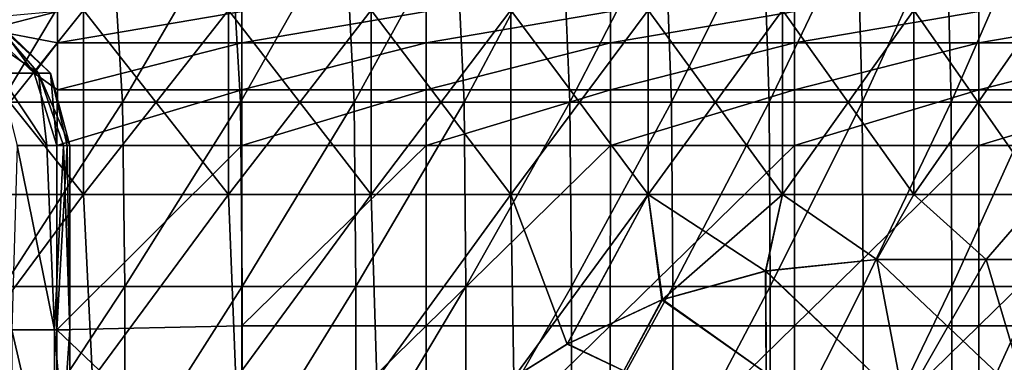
# Model space of a CAD drawing. Header units: inches. Extents: x -4.75 to 4.5, y 0 to 1.88.
# Tile 358 of 462: x 2.13 to 2.56, y 1.33 to 1.48. Entities that reach past the tile are written whole.
import ezdxf

# ---------------------------------------------------------------- set-up
doc = ezdxf.new("R2010")
doc.units = ezdxf.units.IN
doc.header["$LTSCALE"] = 101.851852
doc.header["$MEASUREMENT"] = 0
for name, color, linetype in [('11', 7, 'CONTINUOUS'), ('115', 7, 'CONTINUOUS'), ('12', 7, 'CONTINUOUS'), ('120', 7, 'CONTINUOUS'), ('134', 7, 'CONTINUOUS'), ('141', 7, 'CONTINUOUS'), ('158', 7, 'CONTINUOUS'), ('159', 7, 'CONTINUOUS'), ('33', 7, 'CONTINUOUS'), ('93', 7, 'CONTINUOUS')]:
    doc.layers.add(name, color=color, linetype=linetype)

msp = doc.modelspace()

# ---------------------------------------------------------------- linework, layer by layer
at = {"layer": '11', "color": 13, "linetype": 'Continuous', "true_color": 0xd67263}
for points in [[(2.16918, 1.52338, 1.89296), (2.1213, 1.4433, 1.94647), (2.11592, 1.52338, 1.95232), (2.16918, 1.52338, 1.89296)], [(2.17413, 1.4433, 1.88727), (2.1213, 1.4433, 1.94647), (2.16918, 1.52338, 1.89296), (2.17413, 1.4433, 1.88727)], [(2.22079, 1.52338, 1.83214), (2.17413, 1.4433, 1.88727), (2.16918, 1.52338, 1.89296), (2.22079, 1.52338, 1.83214)], [(2.22531, 1.4433, 1.82665), (2.17413, 1.4433, 1.88727), (2.22079, 1.52338, 1.83214), (2.22531, 1.4433, 1.82665)], [(2.27069, 1.52338, 1.76992), (2.22531, 1.4433, 1.82665), (2.22079, 1.52338, 1.83214), (2.27069, 1.52338, 1.76992)], [(2.2748, 1.4433, 1.76464), (2.22531, 1.4433, 1.82665), (2.27069, 1.52338, 1.76992), (2.2748, 1.4433, 1.76464)], [(2.31884, 1.52338, 1.70634), (2.2748, 1.4433, 1.76464), (2.27069, 1.52338, 1.76992), (2.31884, 1.52338, 1.70634)], [(2.32256, 1.4433, 1.70129), (2.2748, 1.4433, 1.76464), (2.31884, 1.52338, 1.70634), (2.32256, 1.4433, 1.70129)], [(2.36522, 1.52338, 1.64146), (2.32256, 1.4433, 1.70129), (2.31884, 1.52338, 1.70634), (2.36522, 1.52338, 1.64146)], [(2.36855, 1.4433, 1.63664), (2.32256, 1.4433, 1.70129), (2.36522, 1.52338, 1.64146), (2.36855, 1.4433, 1.63664)], [(2.40978, 1.52338, 1.57531), (2.36855, 1.4433, 1.63664), (2.36522, 1.52338, 1.64146), (2.40978, 1.52338, 1.57531)], [(2.41275, 1.4433, 1.57075), (2.36855, 1.4433, 1.63664), (2.40978, 1.52338, 1.57531), (2.41275, 1.4433, 1.57075)], [(2.45249, 1.52338, 1.50795), (2.41275, 1.4433, 1.57075), (2.40978, 1.52338, 1.57531), (2.45249, 1.52338, 1.50795)], [(2.45512, 1.4433, 1.50367), (2.41275, 1.4433, 1.57075), (2.45249, 1.52338, 1.50795), (2.45512, 1.4433, 1.50367)], [(2.49332, 1.52338, 1.43944), (2.45512, 1.4433, 1.50367), (2.45249, 1.52338, 1.50795), (2.49332, 1.52338, 1.43944)], [(2.49562, 1.4433, 1.43545), (2.45512, 1.4433, 1.50367), (2.49332, 1.52338, 1.43944), (2.49562, 1.4433, 1.43545)], [(2.53224, 1.52338, 1.36982), (2.49562, 1.4433, 1.43545), (2.49332, 1.52338, 1.43944), (2.53224, 1.52338, 1.36982)], [(2.53423, 1.4433, 1.36614), (2.49562, 1.4433, 1.43545), (2.53224, 1.52338, 1.36982), (2.53423, 1.4433, 1.36614)], [(2.56921, 1.52338, 1.29915), (2.53423, 1.4433, 1.36614), (2.53224, 1.52338, 1.36982), (2.56921, 1.52338, 1.29915)], [(2.57091, 1.4433, 1.29579), (2.53423, 1.4433, 1.36614), (2.56921, 1.52338, 1.29915), (2.57091, 1.4433, 1.29579)], [(2.1213, 1.4433, 1.94647), (2.17413, 1.4433, 1.88727), (2.12227, 1.36322, 1.9454), (2.1213, 1.4433, 1.94647)], [(2.12227, 1.36322, 1.9454), (2.17413, 1.4433, 1.88727), (2.17502, 1.36322, 1.88624), (2.12227, 1.36322, 1.9454)], [(2.17413, 1.4433, 1.88727), (2.22531, 1.4433, 1.82665), (2.17502, 1.36322, 1.88624), (2.17413, 1.4433, 1.88727)], [(2.17502, 1.36322, 1.88624), (2.22531, 1.4433, 1.82665), (2.22613, 1.36322, 1.82565), (2.17502, 1.36322, 1.88624)], [(2.22531, 1.4433, 1.82665), (2.2748, 1.4433, 1.76464), (2.22613, 1.36322, 1.82565), (2.22531, 1.4433, 1.82665)], [(2.22613, 1.36322, 1.82565), (2.2748, 1.4433, 1.76464), (2.27554, 1.36322, 1.76368), (2.22613, 1.36322, 1.82565)], [(2.2748, 1.4433, 1.76464), (2.32256, 1.4433, 1.70129), (2.27554, 1.36322, 1.76368), (2.2748, 1.4433, 1.76464)], [(2.27554, 1.36322, 1.76368), (2.32256, 1.4433, 1.70129), (2.32323, 1.36322, 1.70037), (2.27554, 1.36322, 1.76368)], [(2.32256, 1.4433, 1.70129), (2.36855, 1.4433, 1.63664), (2.32323, 1.36322, 1.70037), (2.32256, 1.4433, 1.70129)], [(2.32323, 1.36322, 1.70037), (2.36855, 1.4433, 1.63664), (2.36916, 1.36322, 1.63577), (2.32323, 1.36322, 1.70037)], [(2.36855, 1.4433, 1.63664), (2.41275, 1.4433, 1.57075), (2.36916, 1.36322, 1.63577), (2.36855, 1.4433, 1.63664)], [(2.36916, 1.36322, 1.63577), (2.41275, 1.4433, 1.57075), (2.41329, 1.36322, 1.56993), (2.36916, 1.36322, 1.63577)], [(2.41275, 1.4433, 1.57075), (2.45512, 1.4433, 1.50367), (2.41329, 1.36322, 1.56993), (2.41275, 1.4433, 1.57075)], [(2.41329, 1.36322, 1.56993), (2.45512, 1.4433, 1.50367), (2.45559, 1.36322, 1.5029), (2.41329, 1.36322, 1.56993)], [(2.45512, 1.4433, 1.50367), (2.49562, 1.4433, 1.43545), (2.45559, 1.36322, 1.5029), (2.45512, 1.4433, 1.50367)], [(2.45559, 1.36322, 1.5029), (2.49562, 1.4433, 1.43545), (2.49604, 1.36322, 1.43473), (2.45559, 1.36322, 1.5029)], [(2.49562, 1.4433, 1.43545), (2.53423, 1.4433, 1.36614), (2.49604, 1.36322, 1.43473), (2.49562, 1.4433, 1.43545)], [(2.49604, 1.36322, 1.43473), (2.53423, 1.4433, 1.36614), (2.53459, 1.36322, 1.36547), (2.49604, 1.36322, 1.43473)], [(2.53423, 1.4433, 1.36614), (2.57091, 1.4433, 1.29579), (2.53459, 1.36322, 1.36547), (2.53423, 1.4433, 1.36614)], [(2.53459, 1.36322, 1.36547), (2.57091, 1.4433, 1.29579), (2.57122, 1.36322, 1.29518), (2.53459, 1.36322, 1.36547)], [(2.12227, 1.36322, 1.9454), (2.17502, 1.36322, 1.88624), (2.12227, 1.28314, 1.9454), (2.12227, 1.36322, 1.9454)], [(2.17502, 1.36322, 1.88624), (2.17502, 1.28314, 1.88624), (2.12227, 1.28314, 1.9454), (2.17502, 1.36322, 1.88624)], [(2.17502, 1.36322, 1.88624), (2.22613, 1.36322, 1.82565), (2.17502, 1.28314, 1.88624), (2.17502, 1.36322, 1.88624)], [(2.22613, 1.36322, 1.82565), (2.22613, 1.28314, 1.82565), (2.17502, 1.28314, 1.88624), (2.22613, 1.36322, 1.82565)], [(2.22613, 1.36322, 1.82565), (2.27554, 1.36322, 1.76368), (2.22613, 1.28314, 1.82565), (2.22613, 1.36322, 1.82565)], [(2.27554, 1.36322, 1.76368), (2.27554, 1.28314, 1.76368), (2.22613, 1.28314, 1.82565), (2.27554, 1.36322, 1.76368)], [(2.27554, 1.36322, 1.76368), (2.32323, 1.36322, 1.70037), (2.27554, 1.28314, 1.76368), (2.27554, 1.36322, 1.76368)], [(2.32323, 1.36322, 1.70037), (2.32323, 1.28314, 1.70037), (2.27554, 1.28314, 1.76368), (2.32323, 1.36322, 1.70037)], [(2.32323, 1.36322, 1.70037), (2.36916, 1.36322, 1.63577), (2.32323, 1.28314, 1.70037), (2.32323, 1.36322, 1.70037)], [(2.36916, 1.36322, 1.63577), (2.36916, 1.28314, 1.63577), (2.32323, 1.28314, 1.70037), (2.36916, 1.36322, 1.63577)], [(2.36916, 1.36322, 1.63577), (2.41329, 1.36322, 1.56993), (2.36916, 1.28314, 1.63577), (2.36916, 1.36322, 1.63577)], [(2.41329, 1.36322, 1.56993), (2.41329, 1.28314, 1.56993), (2.36916, 1.28314, 1.63577), (2.41329, 1.36322, 1.56993)], [(2.41329, 1.36322, 1.56993), (2.45559, 1.36322, 1.5029), (2.41329, 1.28314, 1.56993), (2.41329, 1.36322, 1.56993)], [(2.45559, 1.36322, 1.5029), (2.45559, 1.28314, 1.5029), (2.41329, 1.28314, 1.56993), (2.45559, 1.36322, 1.5029)], [(2.45559, 1.36322, 1.5029), (2.49604, 1.36322, 1.43473), (2.45559, 1.28314, 1.5029), (2.45559, 1.36322, 1.5029)], [(2.49604, 1.36322, 1.43473), (2.49604, 1.28314, 1.43473), (2.45559, 1.28314, 1.5029), (2.49604, 1.36322, 1.43473)], [(2.49604, 1.36322, 1.43473), (2.53459, 1.36322, 1.36547), (2.49604, 1.28314, 1.43473), (2.49604, 1.36322, 1.43473)], [(2.53459, 1.36322, 1.36547), (2.53459, 1.28314, 1.36547), (2.49604, 1.28314, 1.43473), (2.53459, 1.36322, 1.36547)], [(2.53459, 1.36322, 1.36547), (2.57122, 1.36322, 1.29518), (2.53459, 1.28314, 1.36547), (2.53459, 1.36322, 1.36547)], [(2.57122, 1.36322, 1.29518), (2.57122, 1.28314, 1.29518), (2.53459, 1.28314, 1.36547), (2.57122, 1.36322, 1.29518)]]:
    msp.add_3dface(points, dxfattribs=at)
at = {"layer": '115', "color": 13, "linetype": 'Continuous', "true_color": 0xd67263}
for points in [[(2.54948, 1.375, 2.48829), (2.502, 1.375, 2.53602), (2.56805, 1.31256, 2.49316), (2.54948, 1.375, 2.48829)], [(2.56805, 1.31256, 2.49316), (2.502, 1.375, 2.53602), (2.51375, 1.31256, 2.5479), (2.56805, 1.31256, 2.49316)], [(2.59567, 1.375, 2.44006), (2.54948, 1.375, 2.48829), (2.56805, 1.31256, 2.49316), (2.59567, 1.375, 2.44006)]]:
    msp.add_3dface(points, dxfattribs=at)
at = {"layer": '12', "color": 13, "linetype": 'Continuous', "true_color": 0xd67263}
for points in [[(2.15708, 1.40326, -2.83521), (2.09293, 1.40326, -2.88289), (2.15708, 1.48334, -2.83521), (2.15708, 1.40326, -2.83521)], [(2.09293, 1.40326, -2.88289), (2.09293, 1.48334, -2.88289), (2.15708, 1.48334, -2.83521), (2.09293, 1.40326, -2.88289)], [(2.09293, 1.40326, 2.88289), (2.15708, 1.40326, 2.83521), (2.09293, 1.48334, 2.88289), (2.09293, 1.40326, 2.88289)], [(2.15708, 1.40326, 2.83521), (2.15708, 1.48334, 2.83521), (2.09293, 1.48334, 2.88289), (2.15708, 1.40326, 2.83521)], [(2.22015, 1.40326, -2.7861), (2.15708, 1.40326, -2.83521), (2.22015, 1.48334, -2.7861), (2.22015, 1.40326, -2.7861)], [(2.15708, 1.40326, -2.83521), (2.15708, 1.48334, -2.83521), (2.22015, 1.48334, -2.7861), (2.15708, 1.40326, -2.83521)], [(2.15708, 1.40326, 2.83521), (2.22015, 1.40326, 2.7861), (2.15708, 1.48334, 2.83521), (2.15708, 1.40326, 2.83521)], [(2.22015, 1.40326, 2.7861), (2.22015, 1.48334, 2.7861), (2.15708, 1.48334, 2.83521), (2.22015, 1.40326, 2.7861)], [(2.28209, 1.40326, -2.73559), (2.22015, 1.40326, -2.7861), (2.28209, 1.48334, -2.73559), (2.28209, 1.40326, -2.73559)], [(2.22015, 1.40326, -2.7861), (2.22015, 1.48334, -2.7861), (2.28209, 1.48334, -2.73559), (2.22015, 1.40326, -2.7861)], [(2.22015, 1.40326, 2.7861), (2.28209, 1.40326, 2.73559), (2.22015, 1.48334, 2.7861), (2.22015, 1.40326, 2.7861)], [(2.28209, 1.40326, 2.73559), (2.28209, 1.48334, 2.73559), (2.22015, 1.48334, 2.7861), (2.28209, 1.40326, 2.73559)], [(2.34289, 1.40326, -2.68371), (2.28209, 1.40326, -2.73559), (2.34289, 1.48334, -2.68371), (2.34289, 1.40326, -2.68371)], [(2.28209, 1.40326, -2.73559), (2.28209, 1.48334, -2.73559), (2.34289, 1.48334, -2.68371), (2.28209, 1.40326, -2.73559)], [(2.28209, 1.40326, 2.73559), (2.34289, 1.40326, 2.68371), (2.28209, 1.48334, 2.73559), (2.28209, 1.40326, 2.73559)], [(2.34289, 1.40326, 2.68371), (2.34289, 1.48334, 2.68371), (2.28209, 1.48334, 2.73559), (2.34289, 1.40326, 2.68371)], [(2.40251, 1.40326, -2.63047), (2.34289, 1.40326, -2.68371), (2.40251, 1.48334, -2.63047), (2.40251, 1.40326, -2.63047)], [(2.34289, 1.40326, -2.68371), (2.34289, 1.48334, -2.68371), (2.40251, 1.48334, -2.63047), (2.34289, 1.40326, -2.68371)], [(2.34289, 1.40326, 2.68371), (2.40251, 1.40326, 2.63047), (2.34289, 1.48334, 2.68371), (2.34289, 1.40326, 2.68371)], [(2.40251, 1.40326, 2.63047), (2.40251, 1.48334, 2.63047), (2.34289, 1.48334, 2.68371), (2.40251, 1.40326, 2.63047)], [(2.46091, 1.40326, -2.57591), (2.40251, 1.40326, -2.63047), (2.46091, 1.48334, -2.57591), (2.46091, 1.40326, -2.57591)], [(2.40251, 1.40326, -2.63047), (2.40251, 1.48334, -2.63047), (2.46091, 1.48334, -2.57591), (2.40251, 1.40326, -2.63047)], [(2.40251, 1.40326, 2.63047), (2.46091, 1.40326, 2.57591), (2.40251, 1.48334, 2.63047), (2.40251, 1.40326, 2.63047)], [(2.46091, 1.40326, 2.57591), (2.46091, 1.48334, 2.57591), (2.40251, 1.48334, 2.63047), (2.46091, 1.40326, 2.57591)], [(2.51808, 1.40326, -2.52005), (2.46091, 1.40326, -2.57591), (2.51808, 1.48334, -2.52005), (2.51808, 1.40326, -2.52005)], [(2.46091, 1.40326, -2.57591), (2.46091, 1.48334, -2.57591), (2.51808, 1.48334, -2.52005), (2.46091, 1.40326, -2.57591)], [(2.46091, 1.40326, 2.57591), (2.51808, 1.40326, 2.52005), (2.46091, 1.48334, 2.57591), (2.46091, 1.40326, 2.57591)], [(2.51808, 1.40326, 2.52005), (2.51808, 1.48334, 2.52005), (2.46091, 1.48334, 2.57591), (2.51808, 1.40326, 2.52005)], [(2.57398, 1.40326, -2.46293), (2.51808, 1.40326, -2.52005), (2.57398, 1.48334, -2.46293), (2.57398, 1.40326, -2.46293)], [(2.51808, 1.40326, -2.52005), (2.51808, 1.48334, -2.52005), (2.57398, 1.48334, -2.46293), (2.51808, 1.40326, -2.52005)], [(2.51808, 1.40326, 2.52005), (2.57398, 1.40326, 2.46293), (2.51808, 1.48334, 2.52005), (2.51808, 1.40326, 2.52005)], [(2.57398, 1.40326, 2.46293), (2.57398, 1.48334, 2.46293), (2.51808, 1.48334, 2.52005), (2.57398, 1.40326, 2.46293)], [(2.09293, 1.40326, 2.88289), (2.09761, 1.32318, 2.87949), (2.15708, 1.40326, 2.83521), (2.09293, 1.40326, 2.88289)], [(2.15708, 1.40326, -2.83521), (2.0976, 1.32318, -2.87949), (2.09293, 1.40326, -2.88289), (2.15708, 1.40326, -2.83521)], [(2.16102, 1.32318, -2.83221), (2.0976, 1.32318, -2.87949), (2.15708, 1.40326, -2.83521), (2.16102, 1.32318, -2.83221)], [(2.09761, 1.32318, 2.87949), (2.16102, 1.32318, 2.83221), (2.15708, 1.40326, 2.83521), (2.09761, 1.32318, 2.87949)], [(2.15708, 1.40326, 2.83521), (2.16102, 1.32318, 2.83221), (2.22015, 1.40326, 2.7861), (2.15708, 1.40326, 2.83521)], [(2.22015, 1.40326, -2.7861), (2.16102, 1.32318, -2.83221), (2.15708, 1.40326, -2.83521), (2.22015, 1.40326, -2.7861)], [(2.16102, 1.32318, 2.83221), (2.22337, 1.32318, 2.78353), (2.22015, 1.40326, 2.7861), (2.16102, 1.32318, 2.83221)], [(2.22336, 1.32318, -2.78353), (2.16102, 1.32318, -2.83221), (2.22015, 1.40326, -2.7861), (2.22336, 1.32318, -2.78353)], [(2.22015, 1.40326, 2.7861), (2.22337, 1.32318, 2.78353), (2.28209, 1.40326, 2.73559), (2.22015, 1.40326, 2.7861)], [(2.28209, 1.40326, -2.73559), (2.22336, 1.32318, -2.78353), (2.22015, 1.40326, -2.7861), (2.28209, 1.40326, -2.73559)], [(2.28461, 1.32318, -2.73349), (2.22336, 1.32318, -2.78353), (2.28209, 1.40326, -2.73559), (2.28461, 1.32318, -2.73349)], [(2.22337, 1.32318, 2.78353), (2.28462, 1.32318, 2.73348), (2.28209, 1.40326, 2.73559), (2.22337, 1.32318, 2.78353)], [(2.28209, 1.40326, 2.73559), (2.28462, 1.32318, 2.73348), (2.34289, 1.40326, 2.68371), (2.28209, 1.40326, 2.73559)], [(2.34289, 1.40326, -2.68371), (2.28461, 1.32318, -2.73349), (2.28209, 1.40326, -2.73559), (2.34289, 1.40326, -2.68371)], [(2.34413, 1.32376, -2.68262), (2.28461, 1.32318, -2.73349), (2.34289, 1.40326, -2.68371), (2.34413, 1.32376, -2.68262)], [(2.28462, 1.32318, 2.73348), (2.34414, 1.32376, 2.68262), (2.34289, 1.40326, 2.68371), (2.28462, 1.32318, 2.73348)], [(2.34289, 1.40326, 2.68371), (2.34414, 1.32376, 2.68262), (2.3674, 1.33824, 2.66211), (2.34289, 1.40326, 2.68371)], [(2.40251, 1.40326, -2.63047), (2.34413, 1.32376, -2.68262), (2.34289, 1.40326, -2.68371), (2.40251, 1.40326, -2.63047)], [(2.40251, 1.40326, 2.63047), (2.34289, 1.40326, 2.68371), (2.3674, 1.33824, 2.66211), (2.40251, 1.40326, 2.63047)], [(2.34413, 1.32376, -2.68262), (2.40251, 1.40326, -2.63047), (2.36751, 1.3383, -2.66201), (2.34413, 1.32376, -2.68262)], [(2.40853, 1.35753, 2.62496), (2.40251, 1.40326, 2.63047), (2.3674, 1.33824, 2.66211), (2.40853, 1.35753, 2.62496)], [(2.36751, 1.3383, -2.66201), (2.40251, 1.40326, -2.63047), (2.40871, 1.35759, -2.62479), (2.36751, 1.3383, -2.66201)], [(2.40251, 1.40326, -2.63047), (2.46091, 1.40326, -2.57591), (2.40871, 1.35759, -2.62479), (2.40251, 1.40326, -2.63047)], [(2.46091, 1.40326, 2.57591), (2.40251, 1.40326, 2.63047), (2.45352, 1.36996, 2.58295), (2.46091, 1.40326, 2.57591)], [(2.45352, 1.36996, 2.58295), (2.40251, 1.40326, 2.63047), (2.40853, 1.35753, 2.62496), (2.45352, 1.36996, 2.58295)], [(2.40871, 1.35759, -2.62479), (2.46091, 1.40326, -2.57591), (2.45368, 1.37001, -2.5828), (2.40871, 1.35759, -2.62479)], [(2.502, 1.375, 2.53602), (2.46091, 1.40326, 2.57591), (2.45352, 1.36996, 2.58295), (2.502, 1.375, 2.53602)], [(2.46091, 1.40326, -2.57591), (2.502, 1.375, -2.53602), (2.45368, 1.37001, -2.5828), (2.46091, 1.40326, -2.57591)], [(2.51808, 1.40326, -2.52005), (2.502, 1.375, -2.53602), (2.46091, 1.40326, -2.57591), (2.51808, 1.40326, -2.52005)], [(2.51808, 1.40326, 2.52005), (2.46091, 1.40326, 2.57591), (2.502, 1.375, 2.53602), (2.51808, 1.40326, 2.52005)], [(2.5495, 1.375, -2.48827), (2.502, 1.375, -2.53602), (2.51808, 1.40326, -2.52005), (2.5495, 1.375, -2.48827)], [(2.54948, 1.375, 2.48829), (2.51808, 1.40326, 2.52005), (2.502, 1.375, 2.53602), (2.54948, 1.375, 2.48829)], [(2.57398, 1.40326, -2.46293), (2.5495, 1.375, -2.48827), (2.51808, 1.40326, -2.52005), (2.57398, 1.40326, -2.46293)], [(2.57398, 1.40326, 2.46293), (2.51808, 1.40326, 2.52005), (2.54948, 1.375, 2.48829), (2.57398, 1.40326, 2.46293)], [(2.59567, 1.375, 2.44006), (2.57398, 1.40326, 2.46293), (2.54948, 1.375, 2.48829), (2.59567, 1.375, 2.44006)], [(2.5957, 1.375, -2.44003), (2.5495, 1.375, -2.48827), (2.57398, 1.40326, -2.46293), (2.5957, 1.375, -2.44003)]]:
    msp.add_3dface(points, dxfattribs=at)
at = {"layer": '120', "color": 13, "linetype": 'Continuous', "true_color": 0xd67263}
for points in [[(2.502, 1.375, -2.53602), (2.5495, 1.375, -2.48827), (2.51375, 1.31256, -2.5479), (2.502, 1.375, -2.53602)], [(2.51375, 1.31256, -2.5479), (2.5495, 1.375, -2.48827), (2.56805, 1.31256, -2.49316), (2.51375, 1.31256, -2.5479)], [(2.5495, 1.375, -2.48827), (2.5957, 1.375, -2.44003), (2.56805, 1.31256, -2.49316), (2.5495, 1.375, -2.48827)]]:
    msp.add_3dface(points, dxfattribs=at)
at = {"layer": '134', "color": 13, "linetype": 'Continuous', "true_color": 0xd67263}
for points in [[(2.45368, 1.37001, -2.5828), (2.502, 1.375, -2.53602), (2.51375, 1.31256, -2.5479), (2.45368, 1.37001, -2.5828)], [(2.40871, 1.35759, -2.62479), (2.45368, 1.37001, -2.5828), (2.45385, 1.32554, -2.59321), (2.40871, 1.35759, -2.62479)], [(2.45368, 1.37001, -2.5828), (2.51375, 1.31256, -2.5479), (2.45385, 1.32554, -2.59321), (2.45368, 1.37001, -2.5828)], [(2.36751, 1.3383, -2.66201), (2.40871, 1.35759, -2.62479), (2.39199, 1.32663, -2.6427), (2.36751, 1.3383, -2.66201)], [(2.39199, 1.32663, -2.6427), (2.40871, 1.35759, -2.62479), (2.45385, 1.32554, -2.59321), (2.39199, 1.32663, -2.6427)], [(2.34413, 1.32376, -2.68262), (2.36751, 1.3383, -2.66201), (2.39199, 1.32663, -2.6427), (2.34413, 1.32376, -2.68262)]]:
    msp.add_3dface(points, dxfattribs=at)
at = {"layer": '141', "color": 13, "linetype": 'Continuous', "true_color": 0xd67263}
for points in [[(2.502, 1.375, 2.53602), (2.45352, 1.36996, 2.58295), (2.51375, 1.31256, 2.5479), (2.502, 1.375, 2.53602)], [(2.45352, 1.36996, 2.58295), (2.40853, 1.35753, 2.62496), (2.45385, 1.32554, 2.59321), (2.45352, 1.36996, 2.58295)], [(2.51375, 1.31256, 2.5479), (2.45352, 1.36996, 2.58295), (2.45385, 1.32554, 2.59321), (2.51375, 1.31256, 2.5479)], [(2.40853, 1.35753, 2.62496), (2.3674, 1.33824, 2.66211), (2.39199, 1.32663, 2.6427), (2.40853, 1.35753, 2.62496)], [(2.40853, 1.35753, 2.62496), (2.39199, 1.32663, 2.6427), (2.45385, 1.32554, 2.59321), (2.40853, 1.35753, 2.62496)], [(2.3674, 1.33824, 2.66211), (2.34414, 1.32376, 2.68262), (2.39199, 1.32663, 2.6427), (2.3674, 1.33824, 2.66211)]]:
    msp.add_3dface(points, dxfattribs=at)
at = {"layer": '158', "color": 13, "linetype": 'Continuous', "true_color": 0xd67263}
for points in [[(2.10709, 1.47923, -0.35664), (2.11544, 1.47484, -0.34997), (2.14587, 1.4827, -0.36374), (2.10709, 1.47923, -0.35664)], [(2.14587, 1.4827, -0.36374), (2.11544, 1.47484, -0.34997), (2.14587, 1.46905, -0.3433), (2.14587, 1.4827, -0.36374)], [(2.22595, 1.4827, -0.36374), (2.14587, 1.46905, -0.3433), (2.22595, 1.46905, -0.3433), (2.22595, 1.4827, -0.36374)], [(2.14587, 1.4827, -0.36374), (2.14587, 1.46905, -0.3433), (2.22595, 1.4827, -0.36374), (2.14587, 1.4827, -0.36374)], [(2.30603, 1.4827, -0.36374), (2.22595, 1.46905, -0.3433), (2.30603, 1.46905, -0.3433), (2.30603, 1.4827, -0.36374)], [(2.22595, 1.4827, -0.36374), (2.22595, 1.46905, -0.3433), (2.30603, 1.4827, -0.36374), (2.22595, 1.4827, -0.36374)], [(2.38611, 1.4827, -0.36374), (2.30603, 1.46905, -0.3433), (2.38611, 1.46905, -0.3433), (2.38611, 1.4827, -0.36374)], [(2.30603, 1.4827, -0.36374), (2.30603, 1.46905, -0.3433), (2.38611, 1.4827, -0.36374), (2.30603, 1.4827, -0.36374)], [(2.46619, 1.4827, -0.36374), (2.38611, 1.46905, -0.3433), (2.46619, 1.46905, -0.3433), (2.46619, 1.4827, -0.36374)], [(2.38611, 1.4827, -0.36374), (2.38611, 1.46905, -0.3433), (2.46619, 1.4827, -0.36374), (2.38611, 1.4827, -0.36374)], [(2.54627, 1.4827, -0.36374), (2.46619, 1.46905, -0.3433), (2.54627, 1.46905, -0.3433), (2.54627, 1.4827, -0.36374)], [(2.46619, 1.4827, -0.36374), (2.46619, 1.46905, -0.3433), (2.54627, 1.4827, -0.36374), (2.46619, 1.4827, -0.36374)], [(2.62635, 1.4827, -0.36374), (2.54627, 1.46905, -0.3433), (2.62635, 1.46905, -0.3433), (2.62635, 1.4827, -0.36374)], [(2.54627, 1.4827, -0.36374), (2.54627, 1.46905, -0.3433), (2.62635, 1.4827, -0.36374), (2.54627, 1.4827, -0.36374)], [(2.11544, 1.47484, -0.34997), (2.13562, 1.45599, -0.33329), (2.14587, 1.46905, -0.3433), (2.11544, 1.47484, -0.34997)], [(2.14587, 1.46905, -0.3433), (2.13562, 1.45599, -0.33329), (2.14587, 1.44861, -0.32965), (2.14587, 1.46905, -0.3433)], [(2.22595, 1.46905, -0.3433), (2.14587, 1.44861, -0.32965), (2.22595, 1.44861, -0.32965), (2.22595, 1.46905, -0.3433)], [(2.14587, 1.46905, -0.3433), (2.14587, 1.44861, -0.32965), (2.22595, 1.46905, -0.3433), (2.14587, 1.46905, -0.3433)], [(2.30603, 1.46905, -0.3433), (2.22595, 1.44861, -0.32965), (2.30603, 1.44861, -0.32965), (2.30603, 1.46905, -0.3433)], [(2.22595, 1.46905, -0.3433), (2.22595, 1.44861, -0.32965), (2.30603, 1.46905, -0.3433), (2.22595, 1.46905, -0.3433)], [(2.38611, 1.46905, -0.3433), (2.30603, 1.44861, -0.32965), (2.38611, 1.44861, -0.32965), (2.38611, 1.46905, -0.3433)], [(2.30603, 1.46905, -0.3433), (2.30603, 1.44861, -0.32965), (2.38611, 1.46905, -0.3433), (2.30603, 1.46905, -0.3433)], [(2.46619, 1.46905, -0.3433), (2.38611, 1.44861, -0.32965), (2.46619, 1.44861, -0.32965), (2.46619, 1.46905, -0.3433)], [(2.38611, 1.46905, -0.3433), (2.38611, 1.44861, -0.32965), (2.46619, 1.46905, -0.3433), (2.38611, 1.46905, -0.3433)], [(2.54627, 1.46905, -0.3433), (2.46619, 1.44861, -0.32965), (2.54627, 1.44861, -0.32965), (2.54627, 1.46905, -0.3433)], [(2.46619, 1.46905, -0.3433), (2.46619, 1.44861, -0.32965), (2.54627, 1.46905, -0.3433), (2.46619, 1.46905, -0.3433)], [(2.62635, 1.46905, -0.3433), (2.54627, 1.44861, -0.32965), (2.62635, 1.44861, -0.32965), (2.62635, 1.46905, -0.3433)], [(2.54627, 1.46905, -0.3433), (2.54627, 1.44861, -0.32965), (2.62635, 1.46905, -0.3433), (2.54627, 1.46905, -0.3433)], [(2.13562, 1.45599, -0.33329), (2.14555, 1.4245, -0.32485), (2.14587, 1.44861, -0.32965), (2.13562, 1.45599, -0.33329)], [(2.14555, 1.4245, -0.32485), (2.22595, 1.4245, -0.32485), (2.22595, 1.44861, -0.32965), (2.14555, 1.4245, -0.32485)], [(2.14587, 1.44861, -0.32965), (2.14555, 1.4245, -0.32485), (2.22595, 1.44861, -0.32965), (2.14587, 1.44861, -0.32965)], [(2.22595, 1.4245, -0.32485), (2.30603, 1.4245, -0.32485), (2.30603, 1.44861, -0.32965), (2.22595, 1.4245, -0.32485)], [(2.22595, 1.44861, -0.32965), (2.22595, 1.4245, -0.32485), (2.30603, 1.44861, -0.32965), (2.22595, 1.44861, -0.32965)], [(2.30603, 1.4245, -0.32485), (2.38611, 1.4245, -0.32485), (2.38611, 1.44861, -0.32965), (2.30603, 1.4245, -0.32485)], [(2.30603, 1.44861, -0.32965), (2.30603, 1.4245, -0.32485), (2.38611, 1.44861, -0.32965), (2.30603, 1.44861, -0.32965)], [(2.38611, 1.4245, -0.32485), (2.46619, 1.4245, -0.32485), (2.46619, 1.44861, -0.32965), (2.38611, 1.4245, -0.32485)], [(2.38611, 1.44861, -0.32965), (2.38611, 1.4245, -0.32485), (2.46619, 1.44861, -0.32965), (2.38611, 1.44861, -0.32965)], [(2.46619, 1.4245, -0.32485), (2.54627, 1.4245, -0.32485), (2.54627, 1.44861, -0.32965), (2.46619, 1.4245, -0.32485)], [(2.46619, 1.44861, -0.32965), (2.46619, 1.4245, -0.32485), (2.54627, 1.44861, -0.32965), (2.46619, 1.44861, -0.32965)], [(2.54627, 1.4245, -0.32485), (2.62635, 1.4245, -0.32485), (2.62635, 1.44861, -0.32965), (2.54627, 1.4245, -0.32485)], [(2.54627, 1.44861, -0.32965), (2.54627, 1.4245, -0.32485), (2.62635, 1.44861, -0.32965), (2.54627, 1.44861, -0.32965)]]:
    msp.add_3dface(points, dxfattribs=at)
at = {"layer": '159', "color": 13, "linetype": 'Continuous', "true_color": 0xd67263}
for points in [[(2.13751, 1.45597, -0.17837), (2.11748, 1.47906, -0.20467), (2.10385, 1.47906, -0.12925), (2.13751, 1.45597, -0.17837)], [(2.12014, 1.45597, -0.10261), (2.13751, 1.45597, -0.17837), (2.10385, 1.47906, -0.12925), (2.12014, 1.45597, -0.10261)], [(2.11863, 1.47906, -0.2813), (2.13562, 1.45599, -0.33329), (2.11544, 1.47484, -0.34997), (2.11863, 1.47906, -0.2813)], [(2.14272, 1.45597, -0.25593), (2.11863, 1.47906, -0.2813), (2.11748, 1.47906, -0.20467), (2.14272, 1.45597, -0.25593)], [(2.13751, 1.45597, -0.17837), (2.14272, 1.45597, -0.25593), (2.11748, 1.47906, -0.20467), (2.13751, 1.45597, -0.17837)], [(2.14272, 1.45597, -0.25593), (2.13562, 1.45599, -0.33329), (2.11863, 1.47906, -0.2813), (2.14272, 1.45597, -0.25593)], [(2.12827, 1.4245, -0.10038), (2.14111, 1.4245, -0.15016), (2.12014, 1.45597, -0.10261), (2.12827, 1.4245, -0.10038)], [(2.12014, 1.45597, -0.10261), (2.14111, 1.4245, -0.15016), (2.13751, 1.45597, -0.17837), (2.12014, 1.45597, -0.10261)], [(2.14272, 1.45597, -0.25593), (2.14555, 1.4245, -0.32485), (2.13562, 1.45599, -0.33329), (2.14272, 1.45597, -0.25593)], [(2.14111, 1.4245, -0.15016), (2.14841, 1.4245, -0.1974), (2.13751, 1.45597, -0.17837), (2.14111, 1.4245, -0.15016)], [(2.14841, 1.4245, -0.1974), (2.15111, 1.4245, -0.24131), (2.13751, 1.45597, -0.17837), (2.14841, 1.4245, -0.1974)], [(2.13751, 1.45597, -0.17837), (2.15111, 1.4245, -0.24131), (2.14272, 1.45597, -0.25593), (2.13751, 1.45597, -0.17837)], [(2.15111, 1.4245, -0.24131), (2.15005, 1.4245, -0.28362), (2.14272, 1.45597, -0.25593), (2.15111, 1.4245, -0.24131)], [(2.15005, 1.4245, -0.28362), (2.14555, 1.4245, -0.32485), (2.14272, 1.45597, -0.25593), (2.15005, 1.4245, -0.28362)]]:
    msp.add_3dface(points, dxfattribs=at)
at = {"layer": '33', "color": 13, "linetype": 'Continuous', "true_color": 0xd67263}
for points in [[(2.14458, 1.3445, -0.16903), (2.12827, 1.4245, -0.10038), (2.12594, 1.3445, -0.09314), (2.14458, 1.3445, -0.16903)], [(2.14111, 1.4245, -0.15016), (2.12827, 1.4245, -0.10038), (2.14458, 1.3445, -0.16903), (2.14111, 1.4245, -0.15016)], [(2.14841, 1.4245, -0.1974), (2.14111, 1.4245, -0.15016), (2.14458, 1.3445, -0.16903), (2.14841, 1.4245, -0.1974)], [(2.15117, 1.3445, -0.2469), (2.14841, 1.4245, -0.1974), (2.14458, 1.3445, -0.16903), (2.15117, 1.3445, -0.2469)], [(2.14555, 1.4245, -0.32485), (2.15005, 1.4245, -0.28362), (2.14555, 1.3445, -0.32485), (2.14555, 1.4245, -0.32485)], [(2.14555, 1.3445, -0.32485), (2.15005, 1.4245, -0.28362), (2.15117, 1.3445, -0.2469), (2.14555, 1.3445, -0.32485)], [(2.15111, 1.4245, -0.24131), (2.14841, 1.4245, -0.1974), (2.15117, 1.3445, -0.2469), (2.15111, 1.4245, -0.24131)], [(2.15005, 1.4245, -0.28362), (2.15111, 1.4245, -0.24131), (2.15117, 1.3445, -0.2469), (2.15005, 1.4245, -0.28362)], [(2.14458, 1.3445, -0.16903), (2.12594, 1.3445, -0.09314), (2.14458, 1.26442, -0.16903), (2.14458, 1.3445, -0.16903)], [(2.12594, 1.3445, -0.09314), (2.12594, 1.26442, -0.09314), (2.14458, 1.26442, -0.16903), (2.12594, 1.3445, -0.09314)], [(2.15117, 1.3445, -0.2469), (2.14458, 1.3445, -0.16903), (2.15117, 1.26442, -0.2469), (2.15117, 1.3445, -0.2469)], [(2.14458, 1.3445, -0.16903), (2.14458, 1.26442, -0.16903), (2.15117, 1.26442, -0.2469), (2.14458, 1.3445, -0.16903)], [(2.14555, 1.3445, -0.32485), (2.15117, 1.3445, -0.2469), (2.14555, 1.26442, -0.32485), (2.14555, 1.3445, -0.32485)], [(2.14555, 1.26442, -0.32485), (2.15117, 1.3445, -0.2469), (2.15117, 1.26442, -0.2469), (2.14555, 1.26442, -0.32485)]]:
    msp.add_3dface(points, dxfattribs=at)
at = {"layer": '93', "color": 13, "linetype": 'Continuous', "true_color": 0xd67263}
for points in [[(2.14555, 1.4245, -0.32485), (2.14555, 1.3445, -0.32485), (2.22595, 1.4245, -0.32485), (2.14555, 1.4245, -0.32485)], [(2.22595, 1.4245, -0.32485), (2.14555, 1.3445, -0.32485), (2.22591, 1.34614, -0.32485), (2.22595, 1.4245, -0.32485)], [(2.22595, 1.4245, -0.32485), (2.22591, 1.34614, -0.32485), (2.30603, 1.4245, -0.32485), (2.22595, 1.4245, -0.32485)], [(2.30603, 1.4245, -0.32485), (2.22591, 1.34614, -0.32485), (2.30599, 1.34614, -0.32485), (2.30603, 1.4245, -0.32485)], [(2.30603, 1.4245, -0.32485), (2.30599, 1.34614, -0.32485), (2.38611, 1.4245, -0.32485), (2.30603, 1.4245, -0.32485)], [(2.38611, 1.4245, -0.32485), (2.30599, 1.34614, -0.32485), (2.38607, 1.34614, -0.32485), (2.38611, 1.4245, -0.32485)], [(2.38611, 1.4245, -0.32485), (2.38607, 1.34614, -0.32485), (2.46619, 1.4245, -0.32485), (2.38611, 1.4245, -0.32485)], [(2.46619, 1.4245, -0.32485), (2.38607, 1.34614, -0.32485), (2.46615, 1.34614, -0.32485), (2.46619, 1.4245, -0.32485)], [(2.46619, 1.4245, -0.32485), (2.46615, 1.34614, -0.32485), (2.54627, 1.4245, -0.32485), (2.46619, 1.4245, -0.32485)], [(2.54627, 1.4245, -0.32485), (2.46615, 1.34614, -0.32485), (2.54623, 1.34614, -0.32485), (2.54627, 1.4245, -0.32485)], [(2.54627, 1.4245, -0.32485), (2.54623, 1.34614, -0.32485), (2.62635, 1.4245, -0.32485), (2.54627, 1.4245, -0.32485)], [(2.62635, 1.4245, -0.32485), (2.54623, 1.34614, -0.32485), (2.62631, 1.34614, -0.32485), (2.62635, 1.4245, -0.32485)], [(2.22591, 1.34614, -0.32485), (2.14555, 1.3445, -0.32485), (2.22588, 1.26777, -0.32485), (2.22591, 1.34614, -0.32485)], [(2.14555, 1.3445, -0.32485), (2.14555, 1.26442, -0.32485), (2.22588, 1.26777, -0.32485), (2.14555, 1.3445, -0.32485)], [(2.22591, 1.34614, -0.32485), (2.22588, 1.26777, -0.32485), (2.30599, 1.34614, -0.32485), (2.22591, 1.34614, -0.32485)], [(2.30599, 1.34614, -0.32485), (2.22588, 1.26777, -0.32485), (2.30596, 1.26777, -0.32485), (2.30599, 1.34614, -0.32485)], [(2.30599, 1.34614, -0.32485), (2.30596, 1.26777, -0.32485), (2.38607, 1.34614, -0.32485), (2.30599, 1.34614, -0.32485)], [(2.38607, 1.34614, -0.32485), (2.30596, 1.26777, -0.32485), (2.38604, 1.26777, -0.32485), (2.38607, 1.34614, -0.32485)], [(2.38607, 1.34614, -0.32485), (2.38604, 1.26777, -0.32485), (2.46615, 1.34614, -0.32485), (2.38607, 1.34614, -0.32485)], [(2.46615, 1.34614, -0.32485), (2.38604, 1.26777, -0.32485), (2.46612, 1.26777, -0.32485), (2.46615, 1.34614, -0.32485)], [(2.46615, 1.34614, -0.32485), (2.46612, 1.26777, -0.32485), (2.54623, 1.34614, -0.32485), (2.46615, 1.34614, -0.32485)], [(2.54623, 1.34614, -0.32485), (2.46612, 1.26777, -0.32485), (2.5462, 1.26777, -0.32485), (2.54623, 1.34614, -0.32485)], [(2.54623, 1.34614, -0.32485), (2.5462, 1.26777, -0.32485), (2.62631, 1.34614, -0.32485), (2.54623, 1.34614, -0.32485)], [(2.62631, 1.34614, -0.32485), (2.5462, 1.26777, -0.32485), (2.62628, 1.26777, -0.32485), (2.62631, 1.34614, -0.32485)]]:
    msp.add_3dface(points, dxfattribs=at)

doc.saveas('drawing.dxf')
